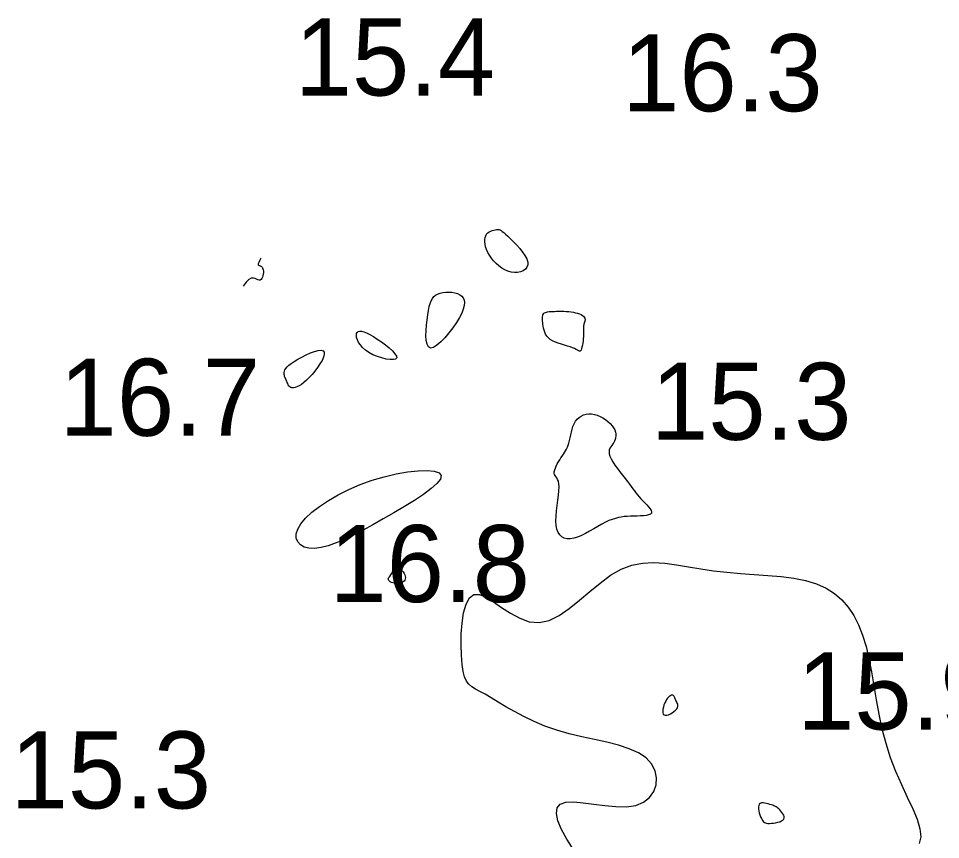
# Model space of a CAD drawing. Extents: x 3040093 to 3056816, y 408076 to 509144.
# Drawn here: x 3046241.1 to 3046301, y 435289.4 to 435342.7 of the extents above; entities that cross this region are included whole.
import ezdxf

# ---------------------------------------------------------------- set-up
doc = ezdxf.new("R2010")
doc.units = 0
doc.layers.add('V-CHAN-CONT-EL17', color=7, linetype='Continuous')
doc.layers.add('V-TOPO-SOUN-0610', color=7, linetype='Continuous')

msp = doc.modelspace()

# ---------------------------------------------------------------- linework, layer by layer
at = {"layer": 'V-CHAN-CONT-EL17'}
for points in [[(3046271.505, 435328.661), (3046271.582, 435328.744), (3046271.671, 435328.81), (3046271.767, 435328.863), (3046271.868, 435328.903), (3046271.968, 435328.932), (3046272.064, 435328.951), (3046272.151, 435328.962), (3046272.228, 435328.965), (3046272.298, 435328.958), (3046272.367, 435328.939), (3046272.44, 435328.902), (3046272.522, 435328.846), (3046272.621, 435328.766), (3046272.74, 435328.66), (3046272.885, 435328.524), (3046273.06, 435328.357), (3046273.255, 435328.164), (3046273.457, 435327.951), (3046273.656, 435327.727), (3046273.839, 435327.498), (3046273.994, 435327.271), (3046274.109, 435327.053), (3046274.172, 435326.851), (3046274.174, 435326.671), (3046274.121, 435326.516), (3046274.02, 435326.388), (3046273.881, 435326.287), (3046273.711, 435326.215), (3046273.518, 435326.175), (3046273.312, 435326.167), (3046273.1, 435326.193), (3046272.889, 435326.253), (3046272.684, 435326.345), (3046272.486, 435326.463), (3046272.297, 435326.603), (3046272.121, 435326.761), (3046271.96, 435326.931), (3046271.815, 435327.111), (3046271.689, 435327.294), (3046271.585, 435327.478), (3046271.502, 435327.659), (3046271.441, 435327.835), (3046271.4, 435328.004), (3046271.381, 435328.163), (3046271.382, 435328.311), (3046271.403, 435328.445), (3046271.444, 435328.562)], [(3046268.486, 435324.835), (3046268.666, 435324.875), (3046268.857, 435324.898), (3046269.055, 435324.903), (3046269.251, 435324.89), (3046269.439, 435324.857), (3046269.612, 435324.805), (3046269.763, 435324.733), (3046269.886, 435324.64), (3046269.979, 435324.525), (3046270.038, 435324.385), (3046270.06, 435324.219), (3046270.044, 435324.024), (3046269.986, 435323.8), (3046269.885, 435323.543), (3046269.736, 435323.253), (3046269.542, 435322.931), (3046269.31, 435322.592), (3046269.055, 435322.255), (3046268.788, 435321.94), (3046268.523, 435321.666), (3046268.273, 435321.451), (3046268.048, 435321.314), (3046267.864, 435321.276), (3046267.728, 435321.348), (3046267.637, 435321.517), (3046267.586, 435321.762), (3046267.567, 435322.064), (3046267.574, 435322.402), (3046267.6, 435322.756), (3046267.639, 435323.106), (3046267.685, 435323.433), (3046267.732, 435323.719), (3046267.781, 435323.964), (3046267.837, 435324.173), (3046267.903, 435324.347), (3046267.981, 435324.491), (3046268.076, 435324.609), (3046268.189, 435324.703), (3046268.326, 435324.777)], [(3046275.224, 435323.53), (3046275.268, 435323.563), (3046275.322, 435323.589), (3046275.388, 435323.609), (3046275.465, 435323.623), (3046275.554, 435323.634), (3046275.656, 435323.642), (3046275.772, 435323.649), (3046275.902, 435323.655), (3046276.044, 435323.66), (3046276.194, 435323.663), (3046276.351, 435323.664), (3046276.512, 435323.661), (3046276.674, 435323.654), (3046276.834, 435323.641), (3046276.991, 435323.623), (3046277.14, 435323.598), (3046277.281, 435323.567), (3046277.412, 435323.53), (3046277.53, 435323.488), (3046277.635, 435323.441), (3046277.723, 435323.39), (3046277.795, 435323.335), (3046277.846, 435323.277), (3046277.878, 435323.217), (3046277.892, 435323.154), (3046277.891, 435323.09), (3046277.881, 435323.025), (3046277.863, 435322.96), (3046277.843, 435322.896), (3046277.822, 435322.832), (3046277.805, 435322.77), (3046277.795, 435322.71), (3046277.791, 435322.65), (3046277.791, 435322.587), (3046277.794, 435322.518), (3046277.797, 435322.443), (3046277.8, 435322.357), (3046277.801, 435322.259), (3046277.799, 435322.146), (3046277.791, 435322.017), (3046277.779, 435321.877), (3046277.762, 435321.732), (3046277.742, 435321.588), (3046277.719, 435321.451), (3046277.693, 435321.327), (3046277.665, 435321.223), (3046277.636, 435321.145), (3046277.605, 435321.096), (3046277.571, 435321.075), (3046277.528, 435321.077), (3046277.474, 435321.099), (3046277.406, 435321.135), (3046277.32, 435321.182), (3046277.213, 435321.235), (3046277.082, 435321.291), (3046276.924, 435321.346), (3046276.746, 435321.401), (3046276.554, 435321.457), (3046276.355, 435321.517), (3046276.157, 435321.583), (3046275.966, 435321.656), (3046275.791, 435321.739), (3046275.637, 435321.832), (3046275.511, 435321.938), (3046275.41, 435322.054), (3046275.332, 435322.177), (3046275.273, 435322.306), (3046275.229, 435322.437), (3046275.198, 435322.568), (3046275.176, 435322.696), (3046275.16, 435322.818), (3046275.147, 435322.933), (3046275.137, 435323.039), (3046275.131, 435323.136), (3046275.13, 435323.225), (3046275.134, 435323.305), (3046275.145, 435323.375), (3046275.163, 435323.437), (3046275.189, 435323.488)], [(3046263.105, 435322.29), (3046263.172, 435322.343), (3046263.268, 435322.366), (3046263.39, 435322.359), (3046263.54, 435322.322), (3046263.716, 435322.253), (3046263.92, 435322.153), (3046264.151, 435322.022), (3046264.406, 435321.86), (3046264.673, 435321.676), (3046264.937, 435321.479), (3046265.181, 435321.279), (3046265.392, 435321.085), (3046265.554, 435320.907), (3046265.652, 435320.754), (3046265.67, 435320.635), (3046265.599, 435320.559), (3046265.449, 435320.524), (3046265.239, 435320.526), (3046264.985, 435320.562), (3046264.704, 435320.629), (3046264.412, 435320.723), (3046264.127, 435320.841), (3046263.865, 435320.979), (3046263.641, 435321.134), (3046263.455, 435321.3), (3046263.307, 435321.472), (3046263.194, 435321.643), (3046263.115, 435321.807), (3046263.068, 435321.96), (3046263.051, 435322.095), (3046263.064, 435322.207)], [(3046258.867, 435318.693), (3046258.79, 435318.72), (3046258.726, 435318.765), (3046258.673, 435318.824), (3046258.629, 435318.892), (3046258.592, 435318.966), (3046258.559, 435319.043), (3046258.528, 435319.117), (3046258.497, 435319.186), (3046258.467, 435319.251), (3046258.439, 435319.313), (3046258.414, 435319.373), (3046258.393, 435319.432), (3046258.376, 435319.493), (3046258.365, 435319.555), (3046258.361, 435319.622), (3046258.366, 435319.693), (3046258.382, 435319.77), (3046258.416, 435319.854), (3046258.472, 435319.945), (3046258.555, 435320.045), (3046258.669, 435320.155), (3046258.818, 435320.275), (3046259.009, 435320.406), (3046259.242, 435320.547), (3046259.505, 435320.692), (3046259.785, 435320.83), (3046260.065, 435320.953), (3046260.331, 435321.05), (3046260.569, 435321.114), (3046260.763, 435321.134), (3046260.899, 435321.101), (3046260.965, 435321.01), (3046260.967, 435320.867), (3046260.916, 435320.684), (3046260.819, 435320.472), (3046260.687, 435320.242), (3046260.529, 435320.004), (3046260.355, 435319.77), (3046260.173, 435319.55), (3046259.993, 435319.353), (3046259.817, 435319.182), (3046259.647, 435319.036), (3046259.485, 435318.916), (3046259.334, 435318.82), (3046259.195, 435318.751), (3046259.069, 435318.706), (3046258.959, 435318.687)], [(3046276.194, 435312.47), (3046276.16, 435312.629), (3046276.112, 435312.753), (3046276.057, 435312.85), (3046276.001, 435312.929), (3046275.951, 435313.001), (3046275.913, 435313.072), (3046275.894, 435313.154), (3046275.898, 435313.251), (3046275.923, 435313.363), (3046275.966, 435313.487), (3046276.024, 435313.618), (3046276.093, 435313.754), (3046276.169, 435313.89), (3046276.25, 435314.023), (3046276.332, 435314.15), (3046276.411, 435314.268), (3046276.487, 435314.38), (3046276.56, 435314.488), (3046276.629, 435314.598), (3046276.692, 435314.711), (3046276.751, 435314.832), (3046276.804, 435314.963), (3046276.85, 435315.11), (3046276.891, 435315.273), (3046276.928, 435315.449), (3046276.966, 435315.634), (3046277.006, 435315.822), (3046277.054, 435316.01), (3046277.111, 435316.191), (3046277.182, 435316.362), (3046277.27, 435316.518), (3046277.377, 435316.654), (3046277.501, 435316.769), (3046277.642, 435316.863), (3046277.796, 435316.933), (3046277.96, 435316.98), (3046278.134, 435317.003), (3046278.315, 435317), (3046278.499, 435316.971), (3046278.686, 435316.916), (3046278.871, 435316.837), (3046279.051, 435316.739), (3046279.222, 435316.626), (3046279.38, 435316.5), (3046279.523, 435316.367), (3046279.645, 435316.229), (3046279.744, 435316.091), (3046279.817, 435315.956), (3046279.865, 435315.824), (3046279.89, 435315.697), (3046279.895, 435315.575), (3046279.881, 435315.457), (3046279.852, 435315.345), (3046279.809, 435315.24), (3046279.754, 435315.14), (3046279.691, 435315.047), (3046279.624, 435314.957), (3046279.56, 435314.865), (3046279.506, 435314.769), (3046279.467, 435314.665), (3046279.449, 435314.547), (3046279.459, 435314.414), (3046279.503, 435314.259), (3046279.584, 435314.082), (3046279.698, 435313.887), (3046279.837, 435313.677), (3046279.993, 435313.46), (3046280.159, 435313.241), (3046280.328, 435313.024), (3046280.492, 435312.816), (3046280.644, 435312.622), (3046280.777, 435312.446), (3046280.895, 435312.286), (3046281.002, 435312.14), (3046281.102, 435312.003), (3046281.199, 435311.874), (3046281.297, 435311.748), (3046281.402, 435311.623), (3046281.516, 435311.496), (3046281.642, 435311.365), (3046281.774, 435311.231), (3046281.902, 435311.098), (3046282.02, 435310.969), (3046282.117, 435310.847), (3046282.185, 435310.735), (3046282.216, 435310.637), (3046282.202, 435310.555), (3046282.135, 435310.492), (3046282.023, 435310.445), (3046281.872, 435310.413), (3046281.692, 435310.391), (3046281.491, 435310.378), (3046281.277, 435310.37), (3046281.058, 435310.364), (3046280.843, 435310.358), (3046280.637, 435310.348), (3046280.44, 435310.332), (3046280.248, 435310.308), (3046280.056, 435310.272), (3046279.861, 435310.223), (3046279.66, 435310.158), (3046279.448, 435310.073), (3046279.222, 435309.968), (3046278.98, 435309.84), (3046278.725, 435309.695), (3046278.461, 435309.543), (3046278.192, 435309.39), (3046277.923, 435309.245), (3046277.659, 435309.115), (3046277.403, 435309.009), (3046277.161, 435308.933), (3046276.936, 435308.895), (3046276.73, 435308.897), (3046276.547, 435308.939), (3046276.386, 435309.021), (3046276.251, 435309.144), (3046276.144, 435309.308), (3046276.066, 435309.514), (3046276.02, 435309.763), (3046276.005, 435310.052), (3046276.016, 435310.372), (3046276.046, 435310.711), (3046276.086, 435311.057), (3046276.13, 435311.397), (3046276.17, 435311.72), (3046276.199, 435312.015), (3046276.209, 435312.267)], [(3046264.86, 435312.923), (3046265.637, 435313.104), (3046266.377, 435313.233), (3046267.053, 435313.307), (3046267.637, 435313.324), (3046268.1, 435313.281), (3046268.416, 435313.177), (3046268.557, 435313.007), (3046268.503, 435312.774), (3046268.274, 435312.484), (3046267.898, 435312.149), (3046267.404, 435311.78), (3046266.818, 435311.388), (3046266.17, 435310.984), (3046265.487, 435310.577), (3046264.799, 435310.181), (3046264.128, 435309.803), (3046263.482, 435309.452), (3046262.866, 435309.134), (3046262.282, 435308.856), (3046261.733, 435308.624), (3046261.225, 435308.444), (3046260.758, 435308.322), (3046260.339, 435308.267), (3046259.97, 435308.28), (3046259.658, 435308.36), (3046259.412, 435308.499), (3046259.24, 435308.691), (3046259.148, 435308.93), (3046259.146, 435309.21), (3046259.24, 435309.525), (3046259.439, 435309.869), (3046259.747, 435310.235), (3046260.157, 435310.615), (3046260.655, 435311), (3046261.231, 435311.381), (3046261.872, 435311.749), (3046262.568, 435312.097), (3046263.306, 435312.414), (3046264.075, 435312.692)], [(3046265.37, 435306.699), (3046265.408, 435306.774), (3046265.446, 435306.846), (3046265.484, 435306.912), (3046265.526, 435306.968), (3046265.573, 435307.01), (3046265.627, 435307.035), (3046265.69, 435307.037), (3046265.763, 435307.014), (3046265.842, 435306.97), (3046265.924, 435306.907), (3046266.004, 435306.831), (3046266.078, 435306.744), (3046266.142, 435306.651), (3046266.191, 435306.556), (3046266.223, 435306.463), (3046266.232, 435306.375), (3046266.222, 435306.293), (3046266.192, 435306.219), (3046266.146, 435306.154), (3046266.085, 435306.098), (3046266.011, 435306.053), (3046265.926, 435306.02), (3046265.832, 435306), (3046265.731, 435305.993), (3046265.627, 435305.998), (3046265.523, 435306.013), (3046265.424, 435306.038), (3046265.333, 435306.07), (3046265.253, 435306.107), (3046265.19, 435306.148), (3046265.146, 435306.192), (3046265.124, 435306.237), (3046265.121, 435306.284), (3046265.135, 435306.332), (3046265.162, 435306.383), (3046265.199, 435306.438), (3046265.241, 435306.496), (3046265.286, 435306.559), (3046265.33, 435306.626)], [(3046283.069, 435298.245), (3046283.018, 435298.114), (3046282.977, 435297.978), (3046282.948, 435297.845), (3046282.935, 435297.72), (3046282.94, 435297.611), (3046282.968, 435297.525), (3046283.02, 435297.468), (3046283.099, 435297.444), (3046283.199, 435297.452), (3046283.313, 435297.484), (3046283.433, 435297.538), (3046283.554, 435297.607), (3046283.666, 435297.686), (3046283.765, 435297.77), (3046283.841, 435297.854), (3046283.891, 435297.934), (3046283.917, 435298.01), (3046283.922, 435298.082), (3046283.912, 435298.151), (3046283.89, 435298.217), (3046283.861, 435298.28), (3046283.828, 435298.342), (3046283.797, 435298.403), (3046283.77, 435298.463), (3046283.747, 435298.522), (3046283.726, 435298.576), (3046283.705, 435298.626), (3046283.683, 435298.669), (3046283.658, 435298.705), (3046283.628, 435298.731), (3046283.591, 435298.746), (3046283.547, 435298.749), (3046283.495, 435298.739), (3046283.439, 435298.715), (3046283.378, 435298.676), (3046283.315, 435298.623), (3046283.252, 435298.554), (3046283.188, 435298.468), (3046283.127, 435298.365)], [(3046289.384, 435290.662), (3046289.43, 435290.588), (3046289.479, 435290.53), (3046289.535, 435290.487), (3046289.598, 435290.457), (3046289.673, 435290.439), (3046289.762, 435290.43), (3046289.867, 435290.43), (3046289.989, 435290.437), (3046290.123, 435290.45), (3046290.263, 435290.472), (3046290.401, 435290.501), (3046290.53, 435290.539), (3046290.643, 435290.586), (3046290.733, 435290.642), (3046290.794, 435290.709), (3046290.821, 435290.786), (3046290.817, 435290.87), (3046290.788, 435290.959), (3046290.74, 435291.05), (3046290.678, 435291.139), (3046290.609, 435291.223), (3046290.537, 435291.301), (3046290.47, 435291.368), (3046290.411, 435291.422), (3046290.359, 435291.466), (3046290.309, 435291.5), (3046290.26, 435291.529), (3046290.207, 435291.554), (3046290.148, 435291.577), (3046290.079, 435291.601), (3046289.996, 435291.628), (3046289.899, 435291.66), (3046289.79, 435291.694), (3046289.676, 435291.724), (3046289.562, 435291.747), (3046289.452, 435291.758), (3046289.352, 435291.753), (3046289.269, 435291.728), (3046289.206, 435291.678), (3046289.168, 435291.6), (3046289.152, 435291.5), (3046289.156, 435291.382), (3046289.175, 435291.254), (3046289.207, 435291.121), (3046289.247, 435290.989), (3046289.292, 435290.865), (3046289.338, 435290.754)]]:
    msp.add_lwpolyline(points, close=True, dxfattribs=at)
for points in [[(3046256.852, 435327.096), (3046256.764, 435326.941), (3046256.707, 435326.827), (3046256.677, 435326.747), (3046256.668, 435326.695), (3046256.677, 435326.663), (3046256.7, 435326.645), (3046256.733, 435326.635), (3046256.772, 435326.625), (3046256.812, 435326.61), (3046256.853, 435326.589), (3046256.892, 435326.559), (3046256.928, 435326.521), (3046256.959, 435326.473), (3046256.985, 435326.415), (3046257.003, 435326.344), (3046257.012, 435326.262), (3046257.011, 435326.167), (3046257, 435326.065), (3046256.979, 435325.963), (3046256.948, 435325.866), (3046256.908, 435325.783), (3046256.859, 435325.719), (3046256.801, 435325.68), (3046256.735, 435325.674), (3046256.659, 435325.703), (3046256.573, 435325.75), (3046256.475, 435325.795), (3046256.361, 435325.818), (3046256.229, 435325.799), (3046256.077, 435325.718), (3046255.903, 435325.555), (3046255.705, 435325.288)], [(3046277.161, 435288.7), (3046276.715, 435289.4), (3046276.369, 435290.039), (3046276.137, 435290.602), (3046276.035, 435291.074), (3046276.079, 435291.44), (3046276.283, 435291.685), (3046276.654, 435291.804), (3046277.165, 435291.82), (3046277.781, 435291.767), (3046278.466, 435291.676), (3046279.184, 435291.581), (3046279.9, 435291.515), (3046280.579, 435291.509), (3046281.184, 435291.597), (3046281.685, 435291.802), (3046282.075, 435292.108), (3046282.348, 435292.491), (3046282.502, 435292.925), (3046282.534, 435293.386), (3046282.439, 435293.849), (3046282.215, 435294.289), (3046281.858, 435294.681), (3046281.368, 435295.006), (3046280.766, 435295.274), (3046280.072, 435295.498), (3046279.312, 435295.693), (3046278.506, 435295.873), (3046277.679, 435296.054), (3046276.853, 435296.25), (3046276.052, 435296.476), (3046275.293, 435296.741), (3046274.584, 435297.038), (3046273.924, 435297.355), (3046273.314, 435297.679), (3046272.757, 435297.999), (3046272.253, 435298.301), (3046271.804, 435298.575), (3046271.411, 435298.807), (3046271.073, 435298.992), (3046270.788, 435299.147), (3046270.55, 435299.295), (3046270.356, 435299.459), (3046270.199, 435299.663), (3046270.077, 435299.931), (3046269.983, 435300.285), (3046269.914, 435300.75), (3046269.867, 435301.336), (3046269.846, 435302.009), (3046269.859, 435302.723), (3046269.913, 435303.431), (3046270.014, 435304.088), (3046270.17, 435304.646), (3046270.387, 435305.059), (3046270.673, 435305.281), (3046271.032, 435305.284), (3046271.458, 435305.106), (3046271.941, 435304.805), (3046272.473, 435304.438), (3046273.046, 435304.063), (3046273.65, 435303.737), (3046274.276, 435303.517), (3046274.917, 435303.459), (3046275.563, 435303.605), (3046276.214, 435303.925), (3046276.871, 435304.373), (3046277.533, 435304.903), (3046278.2, 435305.469), (3046278.873, 435306.026), (3046279.552, 435306.526), (3046280.237, 435306.925), (3046280.929, 435307.187), (3046281.631, 435307.324), (3046282.346, 435307.359), (3046283.077, 435307.316), (3046283.829, 435307.217), (3046284.605, 435307.085), (3046285.408, 435306.945), (3046286.241, 435306.818), (3046287.106, 435306.722), (3046287.99, 435306.65), (3046288.88, 435306.588), (3046289.762, 435306.524), (3046290.62, 435306.443), (3046291.44, 435306.333), (3046292.208, 435306.181), (3046292.911, 435305.972), (3046293.536, 435305.697), (3046294.086, 435305.354), (3046294.567, 435304.942), (3046294.984, 435304.464), (3046295.344, 435303.921), (3046295.652, 435303.311), (3046295.913, 435302.638), (3046296.134, 435301.901), (3046296.321, 435301.103), (3046296.486, 435300.253), (3046296.64, 435299.363), (3046296.797, 435298.444), (3046296.969, 435297.508), (3046297.169, 435296.564), (3046297.409, 435295.626), (3046297.701, 435294.703), (3046298.05, 435293.808), (3046298.432, 435292.949), (3046298.813, 435292.138), (3046299.162, 435291.382), (3046299.445, 435290.693), (3046299.63, 435290.079), (3046299.684, 435289.55), (3046299.575, 435289.117)]]:
    msp.add_lwpolyline(points, dxfattribs=at)

# ---------------------------------------------------------------- texts
at = {"layer": 'V-TOPO-SOUN-0610'}
for s, p in [('15.4 ', (3046259.043, 435337.66)), ('16.3 ', (3046280.303, 435336.64)), ('16.7 ', (3046243.783, 435315.58)), ('15.3 ', (3046282.173, 435315.32)), ('16.8 ', (3046261.303, 435304.79)), ('15.9 ', (3046291.653, 435296.52)), ('15.3 ', (3046240.603, 435291.4))]:
    msp.add_text(s, height=5, dxfattribs=at).set_placement(p)

doc.saveas('drawing.dxf')
